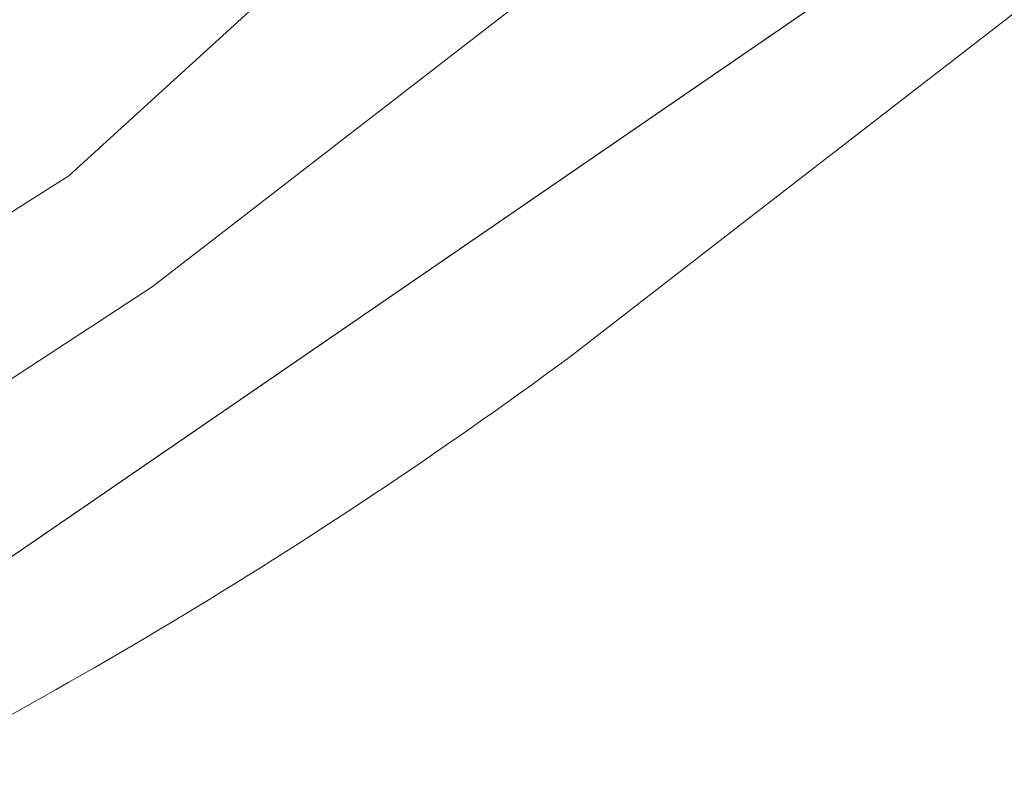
# Model space of a CAD drawing. Header units: metres. Extents: x 163628 to 167855, y 402678 to 405435.
# Tile 718 of 1056: x 165681 to 165694, y 404042 to 404052. Entities that reach past the tile are written whole.
import ezdxf

# ---------------------------------------------------------------- set-up
doc = ezdxf.new("R2010")
doc.units = ezdxf.units.M
for name, color, linetype, lineweight in [('X-CA190022.004-UO-BGT_Ondergrond$0$GE_314_WGDRijbaanLokaleweg_Vlak_GEM', 253, 'Continuous', 9), ('X-CA190022.004-UO-BGT_Ondergrond$0$GE_367_OWGBerm_groenvoorziening_grasenk_GEM', 253, 'Continuous', 9), ('X-CA190022.004-UO-BGT_Ondergrond$0$GE_504_WTDWaterloop_sloot_Vlak_GEM', 253, 'Continuous', 9), ('X-CA190022.004-UO-BGT_Ondergrond$0$GE_541_OWTOever_slootkant_Vlak_GEM', 253, 'Continuous', 9), ('X-CA190022.004-UO-KAD_Percelen$0$B-WE-KG-GRENS_PERCEEL-GV', 150, 'Continuous', 9)]:
    doc.layers.add(name, color=color, linetype=linetype, lineweight=lineweight)

msp = doc.modelspace()

# ---------------------------------------------------------------- linework, layer by layer
at = {"layer": 'X-CA190022.004-UO-BGT_Ondergrond$0$GE_314_WGDRijbaanLokaleweg_Vlak_GEM', "extrusion": (0, 0, -1)}
msp.add_arc((-165627.92, 404108.725), 72.11, 211.38469, 240.30086, dxfattribs=at)
at = {"layer": 'X-CA190022.004-UO-BGT_Ondergrond$0$GE_367_OWGBerm_groenvoorziening_grasenk_GEM', "flags": 128}
msp.add_lwpolyline([(165700.454, 404057.108), (165699.852, 404056.642), (165690.97, 404049.771), (165688.317, 404047.718)], dxfattribs=at)
at = {"layer": 'X-CA190022.004-UO-BGT_Ondergrond$0$GE_367_OWGBerm_groenvoorziening_grasenk_GEM'}
msp.add_arc((165627.92, 404108.725), 72.11, 299.69914, 328.61531, dxfattribs=at)
at = {"layer": 'X-CA190022.004-UO-BGT_Ondergrond$0$GE_367_OWGBerm_groenvoorziening_grasenk_GEM', "extrusion": (0, 0, -1)}
msp.add_arc((-165647.85, 404102.791), 68.342, 233.69171, 244.2952, dxfattribs=at)
at = {"layer": 'X-CA190022.004-UO-BGT_Ondergrond$0$GE_504_WTDWaterloop_sloot_Vlak_GEM', "flags": 128}
for points in [[(165645.962, 404032.185), (165669.729, 404043.271), (165677.001, 404047.177), (165681.689, 404050.143), (165687.474, 404055.416), (165696.942, 404063.7), (165702.564, 404067.664), (165708.444, 404070.557), (165723.42, 404076.911), (165741.098, 404084.24)], [(165742.577, 404081.584), (165730.911, 404076.704), (165705.99, 404065.637), (165701.063, 404062.858), (165696.194, 404059.028), (165682.797, 404048.668), (165675.758, 404044.071), (165672.676, 404042.215), (165669.066, 404041.142)]]:
    msp.add_lwpolyline(points, dxfattribs=at)
at = {"layer": 'X-CA190022.004-UO-BGT_Ondergrond$0$GE_541_OWTOever_slootkant_Vlak_GEM', "flags": 128}
for points in [[(165645.962, 404032.185), (165669.729, 404043.271), (165677.001, 404047.177), (165681.689, 404050.143), (165687.474, 404055.416), (165696.942, 404063.7), (165702.564, 404067.664), (165708.444, 404070.557), (165723.42, 404076.911), (165741.098, 404084.24)], [(165742.577, 404081.584), (165730.911, 404076.704), (165705.99, 404065.637), (165701.063, 404062.858), (165696.194, 404059.028), (165682.797, 404048.668), (165675.758, 404044.071), (165672.676, 404042.215), (165669.066, 404041.142)], [(165700.454, 404057.108), (165699.852, 404056.642), (165690.97, 404049.771), (165688.317, 404047.718)]]:
    msp.add_lwpolyline(points, dxfattribs=at)
at = {"layer": 'X-CA190022.004-UO-BGT_Ondergrond$0$GE_541_OWTOever_slootkant_Vlak_GEM', "extrusion": (0, 0, -1)}
msp.add_arc((-165647.85, 404102.791), 68.342, 233.69171, 244.2952, dxfattribs=at)
at = {"layer": 'X-CA190022.004-UO-KAD_Percelen$0$B-WE-KG-GRENS_PERCEEL-GV', "flags": 128}
for points in [[(165810.2, 404106.56), (165743.98, 404077.52), (165725.38, 404071), (165711.02, 404064.79), (165697.8, 404056.67), (165675.73, 404041.52), (165569.64, 403990.51), (165536.1, 403968.17), (165517, 403947.26), (165516.49, 403946.7), (165523.606, 403940.115), (165599.646, 403976.588), (165708.473, 404044.999), (165892.31, 404133.699)], [(165675.73, 404041.52), (165697.8, 404056.67), (165711.02, 404064.79), (165725.38, 404071), (165743.98, 404077.52), (165810.2, 404106.56)]]:
    msp.add_lwpolyline(points, dxfattribs=at)

doc.saveas('drawing.dxf')
